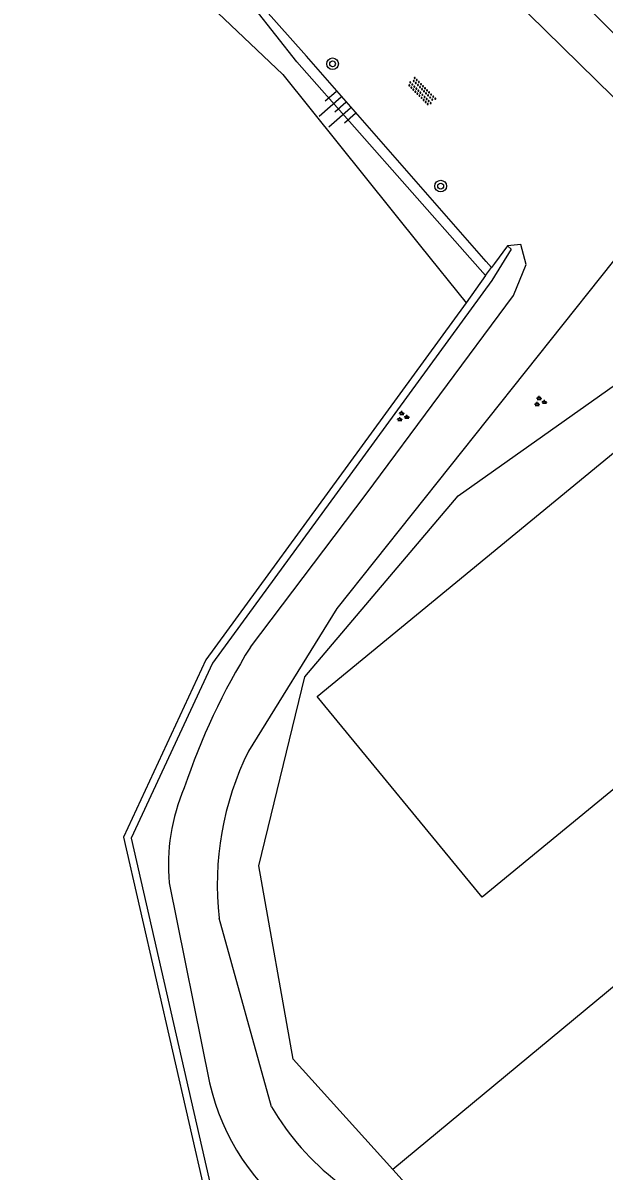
# Model space of a CAD drawing. Extents: x 130998 to 133001, y 398999 to 403002.
# Drawn here: x 131117.4 to 131157.3, y 399231.2 to 399310.1 of the extents above; entities that cross this region are included whole.
import ezdxf

# ---------------------------------------------------------------- set-up
doc = ezdxf.new("R2010")
doc.units = 0
for name, color, linetype in [('gg-afsc-hekwerk', 7, 'Continuous'), ('gg-knt-verharding', 7, 'Continuous'), ('gt-bbg-plantopografie pand', 7, 'Continuous'), ('gt-symb-boom', 7, 'Continuous'), ('gt-symb-groenvak', 7, 'Continuous'), ('gt-symb-overige verharding', 7, 'Continuous'), ('gt-symb-talud symbool', 7, 'Continuous'), ('gx-grn-maaiveld', 7, 'Continuous')]:
    doc.layers.add(name, color=color, linetype=linetype)

# ---------------------------------------------------------------- blocks, each defined once
blk = doc.blocks.new('gt0-GRVAK')
at = {"layer": 'gt-symb-groenvak'}
for p, q in [((-0.11, 0.189), (-0.228, 0.24)), ((-0.182, 0.153), (0.088, 0.153)), ((-0.091, 0.211), (-0.156, 0.322)), ((-0.047, 0.214), (-0.047, 0.393)), ((-0.004, 0.211), (0.061, 0.322)), ((0.015, 0.189), (0.133, 0.24)), ((0.262, -0.052), (0.197, 0.059)), ((0.305, -0.049), (0.305, 0.13)), ((0.349, -0.052), (0.414, 0.059)), ((-0.245, -0.228), (-0.363, -0.177)), ((-0.318, -0.264), (-0.047, -0.264)), ((-0.226, -0.206), (-0.291, -0.095)), ((-0.183, -0.203), (-0.183, -0.024)), ((-0.139, -0.206), (-0.074, -0.095)), ((-0.12, -0.228), (-0.002, -0.177)), ((0.243, -0.074), (0.125, -0.023)), ((0.17, -0.11), (0.441, -0.11)), ((0.368, -0.074), (0.486, -0.023))]:
    blk.add_line(p, q, dxfattribs=at)
blk = doc.blocks.new('gt0-BOOM')
at = {"layer": 'gt-symb-boom'}
for radius in [0.4, 0.2]:
    blk.add_circle((0, 0), radius, dxfattribs=at)
blk = doc.blocks.new('gt0-TALUD_1')
at = {"layer": 'gt-symb-talud symbool'}
for p, q in [((-1, -1), (-1, 0)), ((-0.5, -2), (-0.5, 0)), ((0, -1), (0, 0)), ((0.5, -2), (0.5, 0)), ((1, -1), (1, 0))]:
    blk.add_line(p, q, dxfattribs=at)
blk = doc.blocks.new('gt0-OVH')
at = {"layer": 'gt-symb-overige verharding'}
for points in [[(-0.972, 0.298), (-0.967, 0.308), (-0.965, 0.319), (-0.966, 0.33), (-0.971, 0.34), (-0.978, 0.348), (-0.988, 0.353), (-0.999, 0.355), (-1.01, 0.354), (-1.02, 0.349), (-1.028, 0.342), (-1.033, 0.332), (-1.035, 0.321), (-1.034, 0.31), (-1.029, 0.3), (-1.022, 0.292), (-1.012, 0.287), (-1.001, 0.285), (-0.99, 0.286), (-0.98, 0.291)], [(-0.872, 0.106), (-0.867, 0.116), (-0.865, 0.126), (-0.866, 0.137), (-0.871, 0.147), (-0.878, 0.156), (-0.888, 0.161), (-0.899, 0.163), (-0.91, 0.162), (-0.92, 0.157), (-0.928, 0.15), (-0.933, 0.14), (-0.935, 0.129), (-0.934, 0.118), (-0.929, 0.108), (-0.922, 0.1), (-0.912, 0.095), (-0.901, 0.092), (-0.89, 0.094), (-0.88, 0.098)], [(-0.772, 0.298), (-0.767, 0.308), (-0.765, 0.319), (-0.766, 0.33), (-0.771, 0.34), (-0.778, 0.348), (-0.788, 0.353), (-0.799, 0.355), (-0.81, 0.354), (-0.82, 0.349), (-0.828, 0.342), (-0.833, 0.332), (-0.835, 0.321), (-0.834, 0.31), (-0.829, 0.3), (-0.822, 0.292), (-0.812, 0.287), (-0.801, 0.285), (-0.79, 0.286), (-0.78, 0.291)], [(-0.672, 0.106), (-0.667, 0.116), (-0.665, 0.126), (-0.666, 0.137), (-0.671, 0.147), (-0.678, 0.156), (-0.688, 0.161), (-0.699, 0.163), (-0.71, 0.162), (-0.72, 0.157), (-0.728, 0.15), (-0.733, 0.14), (-0.735, 0.129), (-0.734, 0.118), (-0.729, 0.108), (-0.722, 0.1), (-0.712, 0.095), (-0.701, 0.092), (-0.69, 0.094), (-0.68, 0.098)], [(-0.572, 0.298), (-0.567, 0.308), (-0.565, 0.319), (-0.566, 0.33), (-0.571, 0.34), (-0.578, 0.348), (-0.588, 0.353), (-0.599, 0.355), (-0.61, 0.354), (-0.62, 0.349), (-0.628, 0.342), (-0.633, 0.332), (-0.635, 0.321), (-0.634, 0.31), (-0.629, 0.3), (-0.622, 0.292), (-0.612, 0.287), (-0.601, 0.285), (-0.59, 0.286), (-0.58, 0.291)], [(-0.472, 0.106), (-0.467, 0.116), (-0.465, 0.126), (-0.466, 0.137), (-0.471, 0.147), (-0.478, 0.156), (-0.488, 0.161), (-0.499, 0.163), (-0.51, 0.162), (-0.52, 0.157), (-0.528, 0.15), (-0.533, 0.14), (-0.535, 0.129), (-0.534, 0.118), (-0.529, 0.108), (-0.522, 0.1), (-0.512, 0.095), (-0.501, 0.092), (-0.49, 0.094), (-0.48, 0.098)], [(-0.372, 0.298), (-0.367, 0.308), (-0.365, 0.319), (-0.366, 0.33), (-0.371, 0.34), (-0.378, 0.348), (-0.388, 0.353), (-0.399, 0.355), (-0.41, 0.354), (-0.42, 0.349), (-0.428, 0.342), (-0.433, 0.332), (-0.435, 0.321), (-0.434, 0.31), (-0.429, 0.3), (-0.422, 0.292), (-0.412, 0.287), (-0.401, 0.285), (-0.39, 0.286), (-0.38, 0.291)], [(-0.272, 0.106), (-0.267, 0.116), (-0.265, 0.126), (-0.266, 0.137), (-0.271, 0.147), (-0.278, 0.156), (-0.288, 0.161), (-0.299, 0.163), (-0.31, 0.162), (-0.32, 0.157), (-0.328, 0.15), (-0.333, 0.14), (-0.335, 0.129), (-0.334, 0.118), (-0.329, 0.108), (-0.322, 0.1), (-0.312, 0.095), (-0.301, 0.092), (-0.29, 0.094), (-0.28, 0.098)], [(-0.172, 0.298), (-0.167, 0.308), (-0.165, 0.319), (-0.166, 0.33), (-0.171, 0.34), (-0.178, 0.348), (-0.188, 0.353), (-0.199, 0.355), (-0.21, 0.354), (-0.22, 0.349), (-0.228, 0.342), (-0.233, 0.332), (-0.235, 0.321), (-0.234, 0.31), (-0.229, 0.3), (-0.222, 0.292), (-0.212, 0.287), (-0.201, 0.285), (-0.19, 0.286), (-0.18, 0.291)], [(-0.072, 0.106), (-0.067, 0.116), (-0.065, 0.126), (-0.066, 0.137), (-0.071, 0.147), (-0.078, 0.156), (-0.088, 0.161), (-0.099, 0.163), (-0.11, 0.162), (-0.12, 0.157), (-0.128, 0.15), (-0.133, 0.14), (-0.135, 0.129), (-0.134, 0.118), (-0.129, 0.108), (-0.122, 0.1), (-0.112, 0.095), (-0.101, 0.092), (-0.09, 0.094), (-0.08, 0.098)], [(0.028, 0.298), (0.033, 0.308), (0.035, 0.319), (0.034, 0.33), (0.029, 0.34), (0.022, 0.348), (0.012, 0.353), (0.001, 0.355), (-0.01, 0.354), (-0.02, 0.349), (-0.028, 0.342), (-0.033, 0.332), (-0.035, 0.321), (-0.034, 0.31), (-0.029, 0.3), (-0.022, 0.292), (-0.012, 0.287), (-0.001, 0.285), (0.01, 0.286), (0.02, 0.291)], [(0.128, 0.106), (0.133, 0.116), (0.135, 0.126), (0.134, 0.137), (0.129, 0.147), (0.122, 0.156), (0.112, 0.161), (0.101, 0.163), (0.09, 0.162), (0.08, 0.157), (0.072, 0.15), (0.067, 0.14), (0.065, 0.129), (0.066, 0.118), (0.071, 0.108), (0.078, 0.1), (0.088, 0.095), (0.099, 0.092), (0.11, 0.094), (0.12, 0.098)], [(0.228, 0.298), (0.233, 0.308), (0.235, 0.319), (0.234, 0.33), (0.229, 0.34), (0.222, 0.348), (0.212, 0.353), (0.201, 0.355), (0.19, 0.354), (0.18, 0.349), (0.172, 0.342), (0.167, 0.332), (0.165, 0.321), (0.166, 0.31), (0.171, 0.3), (0.178, 0.292), (0.188, 0.287), (0.199, 0.285), (0.21, 0.286), (0.22, 0.291)], [(0.328, 0.106), (0.333, 0.116), (0.335, 0.126), (0.334, 0.137), (0.329, 0.147), (0.322, 0.156), (0.312, 0.161), (0.301, 0.163), (0.29, 0.162), (0.28, 0.157), (0.272, 0.15), (0.267, 0.14), (0.265, 0.129), (0.266, 0.118), (0.271, 0.108), (0.278, 0.1), (0.288, 0.095), (0.299, 0.092), (0.31, 0.094), (0.32, 0.098)], [(0.428, 0.298), (0.433, 0.308), (0.435, 0.319), (0.434, 0.33), (0.429, 0.34), (0.422, 0.348), (0.412, 0.353), (0.401, 0.355), (0.39, 0.354), (0.38, 0.349), (0.372, 0.342), (0.367, 0.332), (0.365, 0.321), (0.366, 0.31), (0.371, 0.3), (0.378, 0.292), (0.388, 0.287), (0.399, 0.285), (0.41, 0.286), (0.42, 0.291)], [(0.528, 0.106), (0.533, 0.116), (0.535, 0.126), (0.534, 0.137), (0.529, 0.147), (0.522, 0.156), (0.512, 0.161), (0.501, 0.163), (0.49, 0.162), (0.48, 0.157), (0.472, 0.15), (0.467, 0.14), (0.465, 0.129), (0.466, 0.118), (0.471, 0.108), (0.478, 0.1), (0.488, 0.095), (0.499, 0.092), (0.51, 0.094), (0.52, 0.098)], [(0.628, 0.298), (0.633, 0.308), (0.635, 0.319), (0.634, 0.33), (0.629, 0.34), (0.622, 0.348), (0.612, 0.353), (0.601, 0.355), (0.59, 0.354), (0.58, 0.349), (0.572, 0.342), (0.567, 0.332), (0.565, 0.321), (0.566, 0.31), (0.571, 0.3), (0.578, 0.292), (0.588, 0.287), (0.599, 0.285), (0.61, 0.286), (0.62, 0.291)], [(0.728, 0.106), (0.733, 0.116), (0.735, 0.126), (0.734, 0.137), (0.729, 0.147), (0.722, 0.156), (0.712, 0.161), (0.701, 0.163), (0.69, 0.162), (0.68, 0.157), (0.672, 0.15), (0.667, 0.14), (0.665, 0.129), (0.666, 0.118), (0.671, 0.108), (0.678, 0.1), (0.688, 0.095), (0.699, 0.092), (0.71, 0.094), (0.72, 0.098)], [(0.828, 0.298), (0.833, 0.308), (0.835, 0.319), (0.834, 0.33), (0.829, 0.34), (0.822, 0.348), (0.812, 0.353), (0.801, 0.355), (0.79, 0.354), (0.78, 0.349), (0.772, 0.342), (0.767, 0.332), (0.765, 0.321), (0.766, 0.31), (0.771, 0.3), (0.778, 0.292), (0.788, 0.287), (0.799, 0.285), (0.81, 0.286), (0.82, 0.291)], [(0.928, 0.106), (0.933, 0.116), (0.935, 0.126), (0.934, 0.137), (0.929, 0.147), (0.922, 0.156), (0.912, 0.161), (0.901, 0.163), (0.89, 0.162), (0.88, 0.157), (0.872, 0.15), (0.867, 0.14), (0.865, 0.129), (0.866, 0.118), (0.871, 0.108), (0.878, 0.1), (0.888, 0.095), (0.899, 0.092), (0.91, 0.094), (0.92, 0.098)], [(1.028, 0.298), (1.033, 0.308), (1.035, 0.319), (1.034, 0.33), (1.029, 0.34), (1.022, 0.348), (1.012, 0.353), (1.001, 0.355), (0.99, 0.354), (0.98, 0.349), (0.972, 0.342), (0.967, 0.332), (0.965, 0.321), (0.966, 0.31), (0.971, 0.3), (0.978, 0.292), (0.988, 0.287), (0.999, 0.285), (1.01, 0.286), (1.02, 0.291)], [(-0.972, -0.142), (-0.967, -0.132), (-0.965, -0.121), (-0.966, -0.11), (-0.971, -0.1), (-0.978, -0.092), (-0.988, -0.087), (-0.999, -0.085), (-1.01, -0.086), (-1.02, -0.091), (-1.028, -0.098), (-1.033, -0.108), (-1.035, -0.119), (-1.034, -0.13), (-1.029, -0.14), (-1.022, -0.148), (-1.012, -0.153), (-1.001, -0.155), (-0.99, -0.154), (-0.98, -0.149)], [(-0.872, -0.334), (-0.867, -0.324), (-0.865, -0.314), (-0.866, -0.303), (-0.871, -0.293), (-0.878, -0.284), (-0.888, -0.279), (-0.899, -0.277), (-0.91, -0.278), (-0.92, -0.283), (-0.928, -0.29), (-0.933, -0.3), (-0.935, -0.311), (-0.934, -0.322), (-0.929, -0.332), (-0.922, -0.34), (-0.912, -0.345), (-0.901, -0.348), (-0.89, -0.346), (-0.88, -0.342)], [(-0.772, -0.142), (-0.767, -0.132), (-0.765, -0.121), (-0.766, -0.11), (-0.771, -0.1), (-0.778, -0.092), (-0.788, -0.087), (-0.799, -0.085), (-0.81, -0.086), (-0.82, -0.091), (-0.828, -0.098), (-0.833, -0.108), (-0.835, -0.119), (-0.834, -0.13), (-0.829, -0.14), (-0.822, -0.148), (-0.812, -0.153), (-0.801, -0.155), (-0.79, -0.154), (-0.78, -0.149)], [(-0.672, -0.334), (-0.667, -0.324), (-0.665, -0.314), (-0.666, -0.303), (-0.671, -0.293), (-0.678, -0.284), (-0.688, -0.279), (-0.699, -0.277), (-0.71, -0.278), (-0.72, -0.283), (-0.728, -0.29), (-0.733, -0.3), (-0.735, -0.311), (-0.734, -0.322), (-0.729, -0.332), (-0.722, -0.34), (-0.712, -0.345), (-0.701, -0.348), (-0.69, -0.346), (-0.68, -0.342)], [(-0.572, -0.142), (-0.567, -0.132), (-0.565, -0.121), (-0.566, -0.11), (-0.571, -0.1), (-0.578, -0.092), (-0.588, -0.087), (-0.599, -0.085), (-0.61, -0.086), (-0.62, -0.091), (-0.628, -0.098), (-0.633, -0.108), (-0.635, -0.119), (-0.634, -0.13), (-0.629, -0.14), (-0.622, -0.148), (-0.612, -0.153), (-0.601, -0.155), (-0.59, -0.154), (-0.58, -0.149)], [(-0.472, -0.334), (-0.467, -0.324), (-0.465, -0.314), (-0.466, -0.303), (-0.471, -0.293), (-0.478, -0.284), (-0.488, -0.279), (-0.499, -0.277), (-0.51, -0.278), (-0.52, -0.283), (-0.528, -0.29), (-0.533, -0.3), (-0.535, -0.311), (-0.534, -0.322), (-0.529, -0.332), (-0.522, -0.34), (-0.512, -0.345), (-0.501, -0.348), (-0.49, -0.346), (-0.48, -0.342)], [(-0.372, -0.142), (-0.367, -0.132), (-0.365, -0.121), (-0.366, -0.11), (-0.371, -0.1), (-0.378, -0.092), (-0.388, -0.087), (-0.399, -0.085), (-0.41, -0.086), (-0.42, -0.091), (-0.428, -0.098), (-0.433, -0.108), (-0.435, -0.119), (-0.434, -0.13), (-0.429, -0.14), (-0.422, -0.148), (-0.412, -0.153), (-0.401, -0.155), (-0.39, -0.154), (-0.38, -0.149)], [(-0.272, -0.334), (-0.267, -0.324), (-0.265, -0.314), (-0.266, -0.303), (-0.271, -0.293), (-0.278, -0.284), (-0.288, -0.279), (-0.299, -0.277), (-0.31, -0.278), (-0.32, -0.283), (-0.328, -0.29), (-0.333, -0.3), (-0.335, -0.311), (-0.334, -0.322), (-0.329, -0.332), (-0.322, -0.34), (-0.312, -0.345), (-0.301, -0.348), (-0.29, -0.346), (-0.28, -0.342)], [(-0.172, -0.142), (-0.167, -0.132), (-0.165, -0.121), (-0.166, -0.11), (-0.171, -0.1), (-0.178, -0.092), (-0.188, -0.087), (-0.199, -0.085), (-0.21, -0.086), (-0.22, -0.091), (-0.228, -0.098), (-0.233, -0.108), (-0.235, -0.119), (-0.234, -0.13), (-0.229, -0.14), (-0.222, -0.148), (-0.212, -0.153), (-0.201, -0.155), (-0.19, -0.154), (-0.18, -0.149)], [(-0.072, -0.334), (-0.067, -0.324), (-0.065, -0.314), (-0.066, -0.303), (-0.071, -0.293), (-0.078, -0.284), (-0.088, -0.279), (-0.099, -0.277), (-0.11, -0.278), (-0.12, -0.283), (-0.128, -0.29), (-0.133, -0.3), (-0.135, -0.311), (-0.134, -0.322), (-0.129, -0.332), (-0.122, -0.34), (-0.112, -0.345), (-0.101, -0.348), (-0.09, -0.346), (-0.08, -0.342)], [(0.028, -0.142), (0.033, -0.132), (0.035, -0.121), (0.034, -0.11), (0.029, -0.1), (0.022, -0.092), (0.012, -0.087), (0.001, -0.085), (-0.01, -0.086), (-0.02, -0.091), (-0.028, -0.098), (-0.033, -0.108), (-0.035, -0.119), (-0.034, -0.13), (-0.029, -0.14), (-0.022, -0.148), (-0.012, -0.153), (-0.001, -0.155), (0.01, -0.154), (0.02, -0.149)], [(0.128, -0.334), (0.133, -0.324), (0.135, -0.314), (0.134, -0.303), (0.129, -0.293), (0.122, -0.284), (0.112, -0.279), (0.101, -0.277), (0.09, -0.278), (0.08, -0.283), (0.072, -0.29), (0.067, -0.3), (0.065, -0.311), (0.066, -0.322), (0.071, -0.332), (0.078, -0.34), (0.088, -0.345), (0.099, -0.348), (0.11, -0.346), (0.12, -0.342)], [(0.228, -0.142), (0.233, -0.132), (0.235, -0.121), (0.234, -0.11), (0.229, -0.1), (0.222, -0.092), (0.212, -0.087), (0.201, -0.085), (0.19, -0.086), (0.18, -0.091), (0.172, -0.098), (0.167, -0.108), (0.165, -0.119), (0.166, -0.13), (0.171, -0.14), (0.178, -0.148), (0.188, -0.153), (0.199, -0.155), (0.21, -0.154), (0.22, -0.149)], [(0.328, -0.334), (0.333, -0.324), (0.335, -0.314), (0.334, -0.303), (0.329, -0.293), (0.322, -0.284), (0.312, -0.279), (0.301, -0.277), (0.29, -0.278), (0.28, -0.283), (0.272, -0.29), (0.267, -0.3), (0.265, -0.311), (0.266, -0.322), (0.271, -0.332), (0.278, -0.34), (0.288, -0.345), (0.299, -0.348), (0.31, -0.346), (0.32, -0.342)], [(0.428, -0.142), (0.433, -0.132), (0.435, -0.121), (0.434, -0.11), (0.429, -0.1), (0.422, -0.092), (0.412, -0.087), (0.401, -0.085), (0.39, -0.086), (0.38, -0.091), (0.372, -0.098), (0.367, -0.108), (0.365, -0.119), (0.366, -0.13), (0.371, -0.14), (0.378, -0.148), (0.388, -0.153), (0.399, -0.155), (0.41, -0.154), (0.42, -0.149)], [(0.528, -0.334), (0.533, -0.324), (0.535, -0.314), (0.534, -0.303), (0.529, -0.293), (0.522, -0.284), (0.512, -0.279), (0.501, -0.277), (0.49, -0.278), (0.48, -0.283), (0.472, -0.29), (0.467, -0.3), (0.465, -0.311), (0.466, -0.322), (0.471, -0.332), (0.478, -0.34), (0.488, -0.345), (0.499, -0.348), (0.51, -0.346), (0.52, -0.342)], [(0.628, -0.142), (0.633, -0.132), (0.635, -0.121), (0.634, -0.11), (0.629, -0.1), (0.622, -0.092), (0.612, -0.087), (0.601, -0.085), (0.59, -0.086), (0.58, -0.091), (0.572, -0.098), (0.567, -0.108), (0.565, -0.119), (0.566, -0.13), (0.571, -0.14), (0.578, -0.148), (0.588, -0.153), (0.599, -0.155), (0.61, -0.154), (0.62, -0.149)], [(0.728, -0.334), (0.733, -0.324), (0.735, -0.314), (0.734, -0.303), (0.729, -0.293), (0.722, -0.284), (0.712, -0.279), (0.701, -0.277), (0.69, -0.278), (0.68, -0.283), (0.672, -0.29), (0.667, -0.3), (0.665, -0.311), (0.666, -0.322), (0.671, -0.332), (0.678, -0.34), (0.688, -0.345), (0.699, -0.348), (0.71, -0.346), (0.72, -0.342)], [(0.828, -0.142), (0.833, -0.132), (0.835, -0.121), (0.834, -0.11), (0.829, -0.1), (0.822, -0.092), (0.812, -0.087), (0.801, -0.085), (0.79, -0.086), (0.78, -0.091), (0.772, -0.098), (0.767, -0.108), (0.765, -0.119), (0.766, -0.13), (0.771, -0.14), (0.778, -0.148), (0.788, -0.153), (0.799, -0.155), (0.81, -0.154), (0.82, -0.149)], [(0.928, -0.334), (0.933, -0.324), (0.935, -0.314), (0.934, -0.303), (0.929, -0.293), (0.922, -0.284), (0.912, -0.279), (0.901, -0.277), (0.89, -0.278), (0.88, -0.283), (0.872, -0.29), (0.867, -0.3), (0.865, -0.311), (0.866, -0.322), (0.871, -0.332), (0.878, -0.34), (0.888, -0.345), (0.899, -0.348), (0.91, -0.346), (0.92, -0.342)], [(1.028, -0.142), (1.033, -0.132), (1.035, -0.121), (1.034, -0.11), (1.029, -0.1), (1.022, -0.092), (1.012, -0.087), (1.001, -0.085), (0.99, -0.086), (0.98, -0.091), (0.972, -0.098), (0.967, -0.108), (0.965, -0.119), (0.966, -0.13), (0.971, -0.14), (0.978, -0.148), (0.988, -0.153), (0.999, -0.155), (1.01, -0.154), (1.02, -0.149)]]:
    blk.add_lwpolyline(points, close=True, dxfattribs=at)

msp = doc.modelspace()

# ---------------------------------------------------------------- linework, layer by layer
at = {"layer": 'gg-afsc-hekwerk'}
msp.add_line((131181.681, 399263.506), (131142.825, 399231.283), dxfattribs=at)
for points in [[(131142.825, 399231.283), (131135.975, 399238.845), (131133.63, 399252.14), (131136.78, 399265.132), (131147.302, 399277.566), (131160.934, 399287.219), (131162.231, 399285.641)], [(131147.926, 399227.771), (131145.625, 399228.191), (131142.825, 399231.283)]]:
    msp.add_lwpolyline(points, dxfattribs=at)
at = {"layer": 'gg-knt-verharding'}
for p, q in [((131137.003, 399325.612), (131166.772, 399296.282)), ((131127.479, 399250.977), (131130.246, 399237.234)), ((131134.5, 399235.584), (131130.901, 399248.547))]:
    msp.add_line(p, q, dxfattribs=at)
msp.add_lwpolyline([(131163.185, 399296.057), (131159.675, 399295.836), (131138.97, 399269.831), (131132.91, 399260.027)], dxfattribs=at)
for centre, radius, start, end in [((131172.25, 399242.877), 46.126, 148.20741, 161.51925), ((131151.571, 399250.845), 20.798, 153.8024, 186.34511), ((131140.635, 399252.252), 13.218, 156.61621, 185.5351), ((131145.761, 399240.749), 15.908, 192.76521, 234.05679), ((131149.846, 399244.499), 17.748, 210.15389, 254.90025)]:
    msp.add_arc(centre, radius, start, end, dxfattribs=at)
at = {"layer": 'gt-bbg-plantopografie pand'}
msp.add_lwpolyline([(131137.627, 399263.77), (131161.83, 399283.676), (131173.17, 399269.887), (131148.967, 399249.982), (131137.627, 399263.77)], dxfattribs=at)
at = {"layer": 'gx-grn-maaiveld'}
for q in [(131149.601, 399293.257), (131147.855, 399290.822)]:
    msp.add_line((131149.199, 399292.708), q, dxfattribs=at)
for points in [[(131184.339, 399282.801), (131183.88, 399282.47), (131173.79, 399293.4), (131155.09, 399312.3), (131123.2, 399344.09), (131117.43, 399349.57)], [(131122.337, 399318.825), (131135.267, 399306.519), (131144.733, 399294.715), (131147.855, 399290.822)], [(131149.199, 399292.708), (131148.119, 399293.931), (131136.239, 399307.392), (131130.476, 399314.748)], [(131149.601, 399293.257), (131149.237, 399293.673), (131136.895, 399307.767), (131130.895, 399314.537)], [(131150.689, 399294.741), (131150.957, 399294.512), (131150.287, 399293.43), (131149.629, 399292.367), (131140.922, 399280.424), (131130.452, 399266.076), (131124.865, 399254.041), (131130.372, 399229.873), (131147.196, 399217.177)], [(131133.045, 399267.178), (131140.996, 399277.686), (131151.102, 399291.335), (131151.982, 399293.465), (131151.61, 399294.825), (131150.689, 399294.741)], [(131150.689, 399294.741), (131149.809, 399293.54), (131149.601, 399293.257)], [(131147.855, 399290.822), (131140.536, 399280.776), (131129.976, 399266.302), (131124.34, 399254.114), (131129.93, 399229.613), (131147.015, 399216.723)]]:
    msp.add_lwpolyline(points, dxfattribs=at)

# ---------------------------------------------------------------- block references
at = {"layer": 'gt-symb-boom'}
for p in [(131138.689, 399307.252), (131146.111, 399298.849)]:
    msp.add_blockref('gt0-BOOM', p, dxfattribs=at)
at = {"layer": 'gt-symb-groenvak'}
for p in [(131152.928, 399284.041), (131143.484, 399283.006)]:
    msp.add_blockref('gt0-GRVAK', p, dxfattribs=at)
at = {"layer": 'gt-symb-overige verharding', "rotation": -45.32415936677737}
msp.add_blockref('gt0-OVH', (131144.807, 399305.346), dxfattribs=at)
at = {"layer": 'gt-symb-talud symbool', "xscale": 1.0004608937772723, "yscale": 1.0004608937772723, "rotation": -48.647063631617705}
msp.add_blockref('gt0-TALUD_1', (131139.6, 399304.608), dxfattribs=at)

doc.saveas('drawing.dxf')
